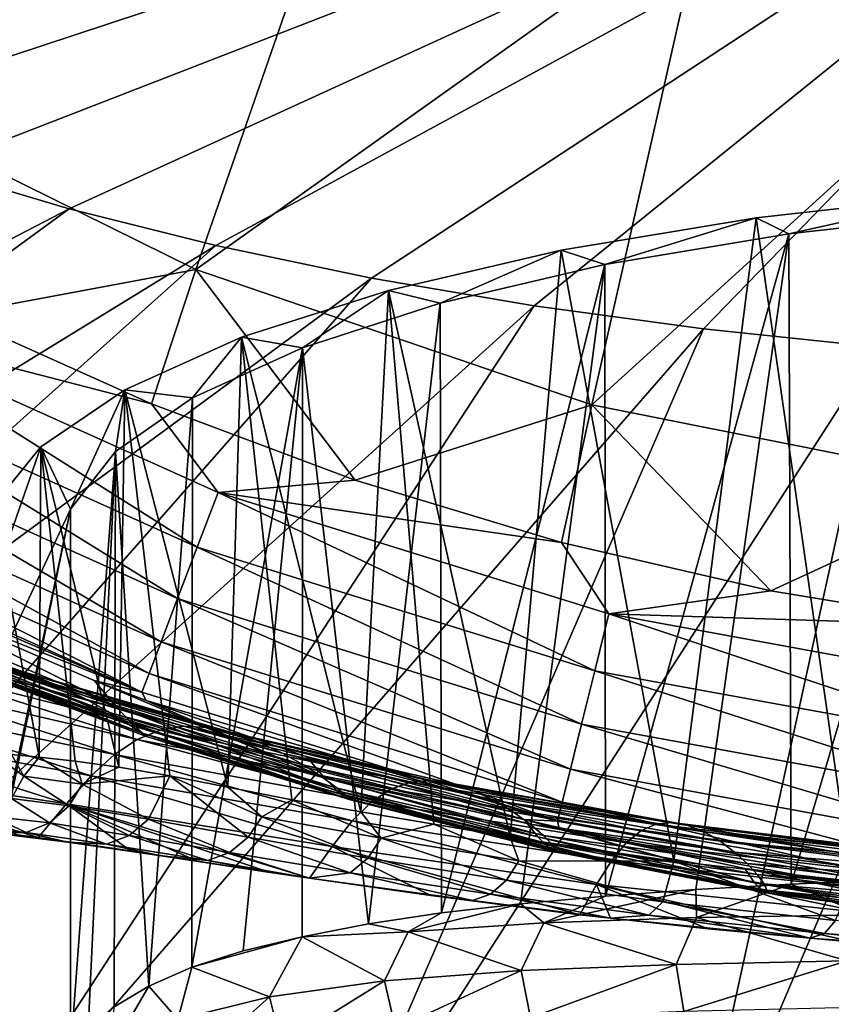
# Model space of a CAD drawing. Header units: metres. Extents: x -106 to 264, y -111 to 81.
# Tile 372 of 549: x 194.95 to 197.88, y 23.26 to 26.81. Entities that reach past the tile are written whole.
import ezdxf

# ---------------------------------------------------------------- set-up
doc = ezdxf.new("R2010")
doc.units = ezdxf.units.M
doc.layers.add('solid_20422013', color=7, linetype='CONTINUOUS')

msp = doc.modelspace()

# ---------------------------------------------------------------- linework, layer by layer
at = {"layer": 'solid_20422013'}
for points in [[(193.402374, 26.795732, 212.128662), (200, 28.356567, 208.373016), (193.081635, 26.990219, 211.58844)], [(193.770645, 26.61116, 212.641327), (200, 28.356567, 208.373016), (193.402374, 26.795732, 212.128662)], [(194.183807, 26.437832, 213.122757), (200, 28.356567, 208.373016), (193.770645, 26.61116, 212.641327)], [(194.63887, 26.276997, 213.569504), (200, 28.356567, 208.373016), (194.183807, 26.437832, 213.122757)], [(195.132568, 26.129814, 213.978317), (200, 28.356567, 208.373016), (194.63887, 26.276997, 213.569504)], [(195.661331, 25.997343, 214.346268), (200, 28.356567, 208.373016), (195.132568, 26.129814, 213.978317)], [(196.221359, 25.880539, 214.6707), (200, 28.356567, 208.373016), (195.661331, 25.997343, 214.346268)], [(196.808594, 25.780245, 214.94928), (200, 28.356567, 208.373016), (196.221359, 25.880539, 214.6707)], [(197.418839, 25.697182, 215.179993), (200, 28.356567, 208.373016), (196.808594, 25.780245, 214.94928)], [(198.047684, 25.631947, 215.361191), (200, 28.356567, 208.373016), (197.418839, 25.697182, 215.179993)], [(195.030884, 28.242624, -5.052336), (194.238464, 26.577433, 30), (192.990387, 27.415131, 30)], [(195.030884, 28.242624, -5.052336), (196.191772, 27.649115, -5.052336), (194.238464, 26.577433, 30)], [(196.191772, 27.649115, -5.052336), (195.589233, 25.911142, 30), (194.238464, 26.577433, 30)], [(196.191772, 27.649115, -5.052336), (197.421997, 27.217289, -5.052336), (195.589233, 25.911142, 30)], [(197.421997, 27.217289, -5.052336), (197.016022, 25.42392, 30), (195.589233, 25.911142, 30)], [(197.421997, 27.217289, -5.052336), (198.699158, 26.955008, -5.052336), (197.016022, 25.42392, 30)], [(198.699158, 26.955008, -5.052336), (198.482208, 25.132023, 30), (197.016022, 25.42392, 30)], [(194.238464, 26.577433, 30), (195.589233, 25.911142, 30), (194.713043, 25.748417, 30)], [(195.132568, 26.129814, 213.978317), (194.63887, 26.276997, 213.569504), (190.154099, 23.544355, 219.405609)], [(197.6082, 26.097445, 120.546097), (197.952576, 23.707798, 119.512505), (198.370819, 26.182798, 120.235069)], [(197.725967, 26.039986, 120.755486), (197.6082, 26.097445, 120.546097), (198.370819, 26.182798, 120.235069)], [(198.452911, 26.122013, 120.456573), (197.725967, 26.039986, 120.755486), (198.370819, 26.182798, 120.235069)], [(195.132568, 26.129814, 213.978317), (190.154099, 23.544355, 219.405609), (191.220001, 23.273407, 220.158188)], [(195.661331, 25.997343, 214.346268), (195.132568, 26.129814, 213.978317), (191.220001, 23.273407, 220.158188)], [(197.734207, 23.697241, 119.979607), (197.725967, 26.039986, 120.755486), (198.452911, 26.122013, 120.456573)], [(198.091919, 23.712082, 119.807053), (197.734207, 23.697241, 119.979607), (198.452911, 26.122013, 120.456573)], [(196.906128, 25.980957, 120.970581), (197.311813, 23.780264, 119.88871), (197.6082, 26.097445, 120.546097)], [(197.062866, 25.929224, 121.159096), (196.906128, 25.980957, 120.970581), (197.6082, 26.097445, 120.546097)], [(197.725967, 26.039986, 120.755486), (197.062866, 25.929224, 121.159096), (197.6082, 26.097445, 120.546097)], [(197.6082, 26.097445, 120.546097), (197.311813, 23.780264, 119.88871), (197.952576, 23.707798, 119.512505)], [(197.065796, 23.653315, 120.407654), (197.062866, 25.929224, 121.159096), (197.725967, 26.039986, 120.755486)], [(197.391266, 23.677553, 120.180351), (197.065796, 23.653315, 120.407654), (197.725967, 26.039986, 120.755486)], [(197.734207, 23.697241, 119.979607), (197.391266, 23.677553, 120.180351), (197.725967, 26.039986, 120.755486)], [(195.661331, 25.997343, 214.346268), (191.220001, 23.273407, 220.158188), (192.350571, 23.034412, 220.822021)], [(196.221359, 25.880539, 214.6707), (195.661331, 25.997343, 214.346268), (192.350571, 23.034412, 220.822021)], [(196.282684, 25.836309, 121.497681), (196.721451, 23.866535, 120.361992), (196.906128, 25.980957, 120.970581)], [(196.469971, 25.790421, 121.664902), (196.282684, 25.836309, 121.497681), (196.906128, 25.980957, 120.970581)], [(197.062866, 25.929224, 121.159096), (196.469971, 25.790421, 121.664902), (196.906128, 25.980957, 120.970581)], [(196.906128, 25.980957, 120.970581), (196.721451, 23.866535, 120.361992), (197.311813, 23.780264, 119.88871)], [(195.589233, 25.911142, 30), (195.428345, 25.427229, 30), (194.713043, 25.748417, 30)], [(195.589233, 25.911142, 30), (196.162735, 25.152494, 30), (195.428345, 25.427229, 30)], [(195.589233, 25.911142, 30), (197.016022, 25.42392, 30), (196.162735, 25.152494, 30)], [(196.47406, 23.593828, 120.937309), (196.469971, 25.790421, 121.664902), (197.062866, 25.929224, 121.159096)], [(196.759521, 23.626244, 120.660706), (196.47406, 23.593828, 120.937309), (197.062866, 25.929224, 121.159096)], [(197.065796, 23.653315, 120.407654), (196.759521, 23.626244, 120.660706), (197.062866, 25.929224, 121.159096)], [(196.221359, 25.880539, 214.6707), (192.350571, 23.034412, 220.822021), (193.537445, 22.829126, 221.392227)], [(196.808594, 25.780245, 214.94928), (196.221359, 25.880539, 214.6707), (193.537445, 22.829126, 221.392227)], [(195.753738, 25.667158, 122.114067), (196.183395, 23.957153, 120.932457), (196.282684, 25.836309, 121.497681)], [(195.973419, 25.629709, 122.250534), (195.753738, 25.667158, 122.114067), (196.282684, 25.836309, 121.497681)], [(196.469971, 25.790421, 121.664902), (195.973419, 25.629709, 122.250534), (196.282684, 25.836309, 121.497681)], [(196.282684, 25.836309, 121.497681), (196.183395, 23.957153, 120.932457), (196.446167, 23.912998, 120.634705)], [(196.282684, 25.836309, 121.497681), (196.446167, 23.912998, 120.634705), (196.721451, 23.866535, 120.361992)], [(196.211044, 23.553593, 121.235207), (195.973419, 25.629709, 122.250534), (196.469971, 25.790421, 121.664902)], [(196.47406, 23.593828, 120.937309), (196.211044, 23.553593, 121.235207), (196.469971, 25.790421, 121.664902)], [(196.808594, 25.780245, 214.94928), (193.537445, 22.829126, 221.392227), (194.771912, 22.659065, 221.864594)], [(197.418839, 25.697182, 215.179993), (196.808594, 25.780245, 214.94928), (194.771912, 22.659065, 221.864594)], [(194.713043, 25.748417, 30), (195.428345, 25.427229, 30), (194.324005, 25.712887, 30.021608)], [(194.324005, 25.712887, 30.021608), (195.593628, 24.910496, 30.091648), (194.22493, 25.526079, 30.091648)], [(194.324005, 25.712887, 30.021608), (195.669037, 25.108042, 30.021608), (195.593628, 24.910496, 30.091648)], [(195.428345, 25.427229, 30), (195.669037, 25.108042, 30.021608), (194.324005, 25.712887, 30.021608)], [(197.418839, 25.697182, 215.179993), (194.771912, 22.659065, 221.864594), (196.044876, 22.525478, 222.235641)], [(198.047684, 25.631947, 215.361191), (197.418839, 25.697182, 215.179993), (196.044876, 22.525478, 222.235641)], [(195.332672, 25.477722, 122.804375), (195.703522, 24.046537, 121.607887), (195.753738, 25.667158, 122.114067)], [(195.576523, 25.44858, 122.910576), (195.332672, 25.477722, 122.804375), (195.753738, 25.667158, 122.114067)], [(195.973419, 25.629709, 122.250534), (195.576523, 25.44858, 122.910576), (195.753738, 25.667158, 122.114067)], [(195.753738, 25.667158, 122.114067), (195.703522, 24.046537, 121.607887), (195.934464, 24.001335, 121.257454)], [(195.753738, 25.667158, 122.114067), (195.934464, 24.001335, 121.257454), (196.183395, 23.957153, 120.932457)], [(195.574295, 23.397387, 122.240662), (195.576523, 25.44858, 122.910576), (195.973419, 25.629709, 122.250534)], [(195.758926, 23.456354, 121.89045), (195.574295, 23.397387, 122.240662), (195.973419, 25.629709, 122.250534)], [(195.971893, 23.50774, 121.553848), (195.758926, 23.456354, 121.89045), (195.973419, 25.629709, 122.250534)], [(196.211044, 23.553593, 121.235207), (195.971893, 23.50774, 121.553848), (195.973419, 25.629709, 122.250534)], [(198.047684, 25.631947, 215.361191), (196.044876, 22.525478, 222.235641), (197.346954, 22.42935, 222.502655)], [(198.690582, 25.585012, 215.491562), (198.047684, 25.631947, 215.361191), (197.346954, 22.42935, 222.502655)], [(198.690582, 25.585012, 215.491562), (197.346954, 22.42935, 222.502655), (198.668579, 22.371389, 222.663651)], [(194.22493, 25.526079, 30.091648), (195.52301, 24.725586, 30.212364), (194.132172, 25.351227, 30.212364)], [(194.22493, 25.526079, 30.091648), (195.593628, 24.910496, 30.091648), (195.52301, 24.725586, 30.212364)], [(195.030273, 25.272711, 123.551437), (195.310745, 24.11861, 122.363525), (195.332672, 25.477722, 122.804375)], [(195.136429, 25.048143, 124.369774), (195.030273, 25.272711, 123.551437), (195.332672, 25.477722, 122.804375)], [(195.298721, 25.255205, 123.615234), (195.136429, 25.048143, 124.369774), (195.332672, 25.477722, 122.804375)], [(195.576523, 25.44858, 122.910576), (195.298721, 25.255205, 123.615234), (195.332672, 25.477722, 122.804375)], [(195.332672, 25.477722, 122.804375), (195.310745, 24.11861, 122.363525), (195.494537, 24.087357, 121.978531)], [(195.332672, 25.477722, 122.804375), (195.494537, 24.087357, 121.978531), (195.703522, 24.046537, 121.607887)], [(195.419418, 23.329575, 122.600441), (195.298721, 25.255205, 123.615234), (195.576523, 25.44858, 122.910576)], [(195.574295, 23.397387, 122.240662), (195.419418, 23.329575, 122.600441), (195.576523, 25.44858, 122.910576)], [(195.428345, 25.427229, 30), (196.162735, 25.152494, 30), (195.669037, 25.108042, 30.021608)], [(197.016022, 25.42392, 30), (196.907364, 24.927715, 30), (196.162735, 25.152494, 30)], [(197.016022, 25.42392, 30), (197.660751, 24.753477, 30), (196.907364, 24.927715, 30)], [(197.016022, 25.42392, 30), (198.482208, 25.132023, 30), (197.660751, 24.753477, 30)], [(194.132172, 25.351227, 30.212364), (195.463501, 24.569731, 30.377939), (194.053986, 25.203848, 30.377939)], [(194.132172, 25.351227, 30.212364), (195.52301, 24.725586, 30.212364), (195.463501, 24.569731, 30.377939)], [(194.410599, 23.492544, 130.038406), (194.854584, 25.057203, 124.336754), (195.030273, 25.272711, 123.551437)], [(195.136429, 25.048143, 124.369774), (194.410599, 23.492544, 130.038406), (195.030273, 25.272711, 123.551437)], [(194.854584, 25.057203, 124.336754), (195.02449, 24.154968, 123.169502), (195.030273, 25.272711, 123.551437)], [(195.030273, 25.272711, 123.551437), (195.02449, 24.154968, 123.169502), (195.153763, 24.139988, 122.760361)], [(195.030273, 25.272711, 123.551437), (195.153763, 24.139988, 122.760361), (195.310745, 24.11861, 122.363525)], [(195.137024, 23.089119, 123.720345), (195.136429, 25.048143, 124.369774), (195.298721, 25.255205, 123.615234)], [(195.200394, 23.174543, 123.34256), (195.137024, 23.089119, 123.720345), (195.298721, 25.255205, 123.615234)], [(195.294632, 23.254955, 122.96846), (195.200394, 23.174543, 123.34256), (195.298721, 25.255205, 123.615234)], [(195.419418, 23.329575, 122.600441), (195.294632, 23.254955, 122.96846), (195.298721, 25.255205, 123.615234)], [(194.053986, 25.203848, 30.377939), (195.419907, 24.455557, 30.574986), (193.996704, 25.095886, 30.574986)], [(194.053986, 25.203848, 30.377939), (195.463501, 24.569731, 30.377939), (195.419907, 24.455557, 30.574986)], [(196.162735, 25.152494, 30), (196.907364, 24.927715, 30), (195.669037, 25.108042, 30.021608)], [(198.482208, 25.132023, 30), (198.427307, 24.628027, 30), (197.660751, 24.753477, 30)], [(193.996704, 25.095886, 30.574986), (195.394333, 24.388634, 30.785961), (193.96312, 25.032604, 30.785961)], [(193.996704, 25.095886, 30.574986), (195.419907, 24.455557, 30.574986), (195.394333, 24.388634, 30.785961)], [(195.669037, 25.108042, 30.021608), (197.026672, 24.465654, 30.091648), (195.593628, 24.910496, 30.091648)], [(195.669037, 25.108042, 30.021608), (197.077484, 24.670906, 30.021608), (197.026672, 24.465654, 30.091648)], [(196.907364, 24.927715, 30), (197.077484, 24.670906, 30.021608), (195.669037, 25.108042, 30.021608)], [(194.444473, 21.781708, 129.187225), (194.410599, 23.492544, 130.038406), (195.136429, 25.048143, 124.369774)], [(194.476318, 21.845785, 128.937088), (194.444473, 21.781708, 129.187225), (195.136429, 25.048143, 124.369774)], [(195.137024, 23.089119, 123.720345), (194.476318, 21.845785, 128.937088), (195.136429, 25.048143, 124.369774)], [(194.854584, 25.057203, 124.336754), (194.924347, 24.164248, 123.58902), (195.02449, 24.154968, 123.169502)], [(193.96312, 25.032604, 30.785961), (195.394333, 24.388634, 30.785961), (193.986725, 24.994146, 30.99058)], [(195.394333, 24.388634, 30.785961), (194.473465, 24.753216, 30.990805), (193.986725, 24.994146, 30.99058)], [(195.593628, 24.910496, 30.091648), (196.97908, 24.273527, 30.212364), (195.52301, 24.725586, 30.212364)], [(195.593628, 24.910496, 30.091648), (197.026672, 24.465654, 30.091648), (196.97908, 24.273527, 30.212364)], [(196.907364, 24.927715, 30), (197.660751, 24.753477, 30), (197.077484, 24.670906, 30.021608)], [(194.119614, 24.758797, 96.838791), (194.986176, 24.454975, 92.931694), (194.875504, 24.487925, 97.430946)], [(194.119614, 24.758797, 96.838791), (194.242081, 24.719011, 92.352211), (194.986176, 24.454975, 92.931694)], [(194.473465, 24.753216, 30.990805), (195.221664, 24.430553, 30.991249), (195.300049, 24.337599, 38.702312)], [(194.563553, 24.644047, 38.609371), (194.473465, 24.753216, 30.990805), (195.300049, 24.337599, 38.702312)], [(195.394333, 24.388634, 30.785961), (195.221664, 24.430553, 30.991249), (194.473465, 24.753216, 30.990805)], [(195.52301, 24.725586, 30.212364), (196.938965, 24.111589, 30.377939), (195.463501, 24.569731, 30.377939)], [(195.52301, 24.725586, 30.212364), (196.97908, 24.273527, 30.212364), (196.938965, 24.111589, 30.377939)], [(197.660751, 24.753477, 30), (198.427307, 24.628027, 30), (197.077484, 24.670906, 30.021608)], [(194.242081, 24.719011, 92.352211), (195.094055, 24.411449, 88.134293), (194.986176, 24.454975, 92.931694)], [(194.242081, 24.719011, 92.352211), (194.360718, 24.670158, 87.577217), (195.094055, 24.411449, 88.134293)], [(194.360718, 24.670158, 87.577217), (195.194016, 24.36256, 83.031807), (195.094055, 24.411449, 88.134293)], [(194.360718, 24.670158, 87.577217), (194.46994, 24.617844, 82.506905), (195.194016, 24.36256, 83.031807)], [(197.077484, 24.670906, 30.021608), (198.502518, 24.196012, 30.091648), (197.026672, 24.465654, 30.091648)], [(197.077484, 24.670906, 30.021608), (198.528198, 24.405897, 30.021608), (198.502518, 24.196012, 30.091648)], [(198.427307, 24.628027, 30), (198.528198, 24.405897, 30.021608), (197.077484, 24.670906, 30.021608)], [(194.46994, 24.617844, 82.506905), (195.280945, 24.313753, 77.620613), (195.194016, 24.36256, 83.031807)], [(194.46994, 24.617844, 82.506905), (194.564056, 24.567934, 77.137932), (195.280945, 24.313753, 77.620613)], [(194.634094, 24.56638, 45.853813), (194.563553, 24.644047, 38.609371), (195.300049, 24.337599, 38.702312)], [(194.564056, 24.567934, 77.137932), (195.349625, 24.271088, 71.905914), (195.280945, 24.313753, 77.620613)], [(194.564056, 24.567934, 77.137932), (194.637314, 24.526825, 71.474068), (195.349625, 24.271088, 71.905914)], [(194.634094, 24.56638, 45.853813), (195.300049, 24.337599, 38.702312), (195.360443, 24.27479, 46.028996)], [(194.680481, 24.517912, 52.734795), (194.634094, 24.56638, 45.853813), (195.360443, 24.27479, 46.028996)], [(195.463501, 24.569731, 30.377939), (196.909576, 23.992958, 30.574986), (195.419907, 24.455557, 30.574986)], [(195.463501, 24.569731, 30.377939), (196.938965, 24.111589, 30.377939), (196.909576, 23.992958, 30.574986)], [(194.637314, 24.526825, 71.474068), (195.394806, 24.240719, 65.894356), (195.349625, 24.271088, 71.905914)], [(194.637314, 24.526825, 71.474068), (194.683945, 24.500977, 65.519913), (195.394806, 24.240719, 65.894356)], [(194.680481, 24.517912, 52.734795), (195.360443, 24.27479, 46.028996), (195.398834, 24.239307, 52.982201)], [(194.698456, 24.496708, 59.278969), (194.680481, 24.517912, 52.734795), (195.398834, 24.239307, 52.982201)], [(195.377731, 24.218216, 110.209976), (194.463348, 24.430622, 112.693016), (194.563416, 24.478039, 109.244659)], [(195.459976, 24.252003, 106.791275), (194.563416, 24.478039, 109.244659), (194.663773, 24.502373, 105.568726)], [(195.459976, 24.252003, 106.791275), (195.377731, 24.218216, 110.209976), (194.563416, 24.478039, 109.244659)], [(195.544022, 24.266174, 103.1492), (194.663773, 24.502373, 105.568726), (194.76712, 24.505085, 101.639053)], [(195.544022, 24.266174, 103.1492), (195.459976, 24.252003, 106.791275), (194.663773, 24.502373, 105.568726)], [(194.683945, 24.500977, 65.519913), (195.411469, 24.228725, 59.591663), (195.394806, 24.240719, 65.894356)], [(194.683945, 24.500977, 65.519913), (194.698456, 24.496708, 59.278969), (195.411469, 24.228725, 59.591663)], [(194.698456, 24.496708, 59.278969), (195.398834, 24.239307, 52.982201), (195.411469, 24.228725, 59.591663)], [(195.631683, 24.262001, 99.26017), (194.76712, 24.505085, 101.639053), (194.875504, 24.487925, 97.430946)], [(195.631683, 24.262001, 99.26017), (195.544022, 24.266174, 103.1492), (194.76712, 24.505085, 101.639053)], [(195.72258, 24.241846, 95.10759), (194.875504, 24.487925, 97.430946), (194.986176, 24.454975, 92.931694)], [(195.72258, 24.241846, 95.10759), (195.631683, 24.262001, 99.26017), (194.875504, 24.487925, 97.430946)], [(195.813217, 24.209623, 90.684875), (194.986176, 24.454975, 92.931694), (195.094055, 24.411449, 88.134293)], [(195.813217, 24.209623, 90.684875), (195.72258, 24.241846, 95.10759), (194.986176, 24.454975, 92.931694)], [(195.419907, 24.455557, 30.574986), (196.892349, 23.923422, 30.785961), (195.394333, 24.388634, 30.785961)], [(195.419907, 24.455557, 30.574986), (196.909576, 23.992958, 30.574986), (196.892349, 23.923422, 30.785961)], [(197.026672, 24.465654, 30.091648), (198.478455, 23.999546, 30.212364), (196.97908, 24.273527, 30.212364)], [(197.026672, 24.465654, 30.091648), (198.502518, 24.196012, 30.091648), (198.478455, 23.999546, 30.212364)], [(195.295425, 24.163568, 113.429062), (194.360901, 24.358667, 115.939896), (194.463348, 24.430622, 112.693016)], [(195.377731, 24.218216, 110.209976), (195.295425, 24.163568, 113.429062), (194.463348, 24.430622, 112.693016)], [(195.899857, 24.169371, 85.986191), (195.094055, 24.411449, 88.134293), (195.194016, 24.36256, 83.031807)], [(195.899857, 24.169371, 85.986191), (195.813217, 24.209623, 90.684875), (195.094055, 24.411449, 88.134293)], [(196.050705, 24.081526, 38.343483), (195.300049, 24.337599, 38.702312), (195.221664, 24.430553, 30.991249)], [(195.409119, 24.358322, 30.991369), (196.050705, 24.081526, 38.343483), (195.221664, 24.430553, 30.991249)], [(195.394333, 24.388634, 30.785961), (195.409119, 24.358322, 30.991369), (195.221664, 24.430553, 30.991249)], [(195.394333, 24.388634, 30.785961), (196.892349, 23.923422, 30.785961), (195.409119, 24.358322, 30.991369)], [(195.211197, 24.086815, 116.472015), (194.253281, 24.260836, 119.008331), (194.360901, 24.358667, 115.939896)], [(195.295425, 24.163568, 113.429062), (195.211197, 24.086815, 116.472015), (194.360901, 24.358667, 115.939896)], [(195.97876, 24.125147, 81.006081), (195.194016, 24.36256, 83.031807), (195.280945, 24.313753, 77.620613)], [(195.97876, 24.125147, 81.006081), (195.899857, 24.169371, 85.986191), (195.194016, 24.36256, 83.031807)], [(196.098648, 24.032934, 45.345573), (195.360443, 24.27479, 46.028996), (195.300049, 24.337599, 38.702312)], [(196.050705, 24.081526, 38.343483), (196.098648, 24.032934, 45.345573), (195.300049, 24.337599, 38.702312)], [(195.409119, 24.358322, 30.991369), (195.988266, 24.155947, 30.991732), (196.050705, 24.081526, 38.343483)], [(196.892349, 23.923422, 30.785961), (195.988266, 24.155947, 30.991732), (195.409119, 24.358322, 30.991369)], [(196.046158, 24.081446, 75.745651), (195.280945, 24.313753, 77.620613), (195.349625, 24.271088, 71.905914)], [(196.046158, 24.081446, 75.745651), (195.97876, 24.125147, 81.006081), (195.280945, 24.313753, 77.620613)], [(196.098221, 24.043142, 70.211861), (195.349625, 24.271088, 71.905914), (195.394806, 24.240719, 65.894356)], [(196.098221, 24.043142, 70.211861), (196.046158, 24.081446, 75.745651), (195.349625, 24.271088, 71.905914)], [(196.129807, 24.00729, 52.006218), (195.398834, 24.239307, 52.982201), (195.360443, 24.27479, 46.028996)], [(196.098648, 24.032934, 45.345573), (196.129807, 24.00729, 52.006218), (195.360443, 24.27479, 46.028996)], [(196.362015, 24.064724, 104.415016), (195.459976, 24.252003, 106.791275), (195.544022, 24.266174, 103.1492)], [(196.435486, 24.070793, 100.517967), (195.544022, 24.266174, 103.1492), (195.631683, 24.262001, 99.26017)], [(196.362015, 24.064724, 104.415016), (195.544022, 24.266174, 103.1492), (196.435486, 24.070793, 100.517967)], [(196.97908, 24.273527, 30.212364), (198.458191, 23.833952, 30.377939), (196.938965, 24.111589, 30.377939)], [(196.97908, 24.273527, 30.212364), (198.478455, 23.999546, 30.212364), (198.458191, 23.833952, 30.377939)], [(195.123077, 23.986822, 119.358345), (194.137512, 24.135948, 121.917038), (194.253281, 24.260836, 119.008331)], [(195.211197, 24.086815, 116.472015), (195.123077, 23.986822, 119.358345), (194.253281, 24.260836, 119.008331)], [(196.29126, 24.039246, 108.058632), (195.377731, 24.218216, 110.209976), (195.459976, 24.252003, 106.791275)], [(196.131149, 24.015125, 64.41188), (195.394806, 24.240719, 65.894356), (195.411469, 24.228725, 59.591663)], [(196.131149, 24.015125, 64.41188), (196.098221, 24.043142, 70.211861), (195.394806, 24.240719, 65.894356)], [(196.14151, 24.002123, 58.350208), (195.411469, 24.228725, 59.591663), (195.398834, 24.239307, 52.982201)], [(196.129807, 24.00729, 52.006218), (196.14151, 24.002123, 58.350208), (195.398834, 24.239307, 52.982201)], [(196.14151, 24.002123, 58.350208), (196.131149, 24.015125, 64.41188), (195.411469, 24.228725, 59.591663)], [(196.29126, 24.039246, 108.058632), (195.459976, 24.252003, 106.791275), (196.362015, 24.064724, 104.415016)], [(196.512283, 24.059284, 96.344673), (195.631683, 24.262001, 99.26017), (195.72258, 24.241846, 95.10759)], [(196.435486, 24.070793, 100.517967), (195.631683, 24.262001, 99.26017), (196.512283, 24.059284, 96.344673)], [(196.589844, 24.033749, 91.886024), (195.72258, 24.241846, 95.10759), (195.813217, 24.209623, 90.684875)], [(196.512283, 24.059284, 96.344673), (195.72258, 24.241846, 95.10759), (196.589844, 24.033749, 91.886024)], [(196.221664, 23.993021, 111.475533), (195.295425, 24.163568, 113.429062), (195.377731, 24.218216, 110.209976)], [(196.221664, 23.993021, 111.475533), (195.377731, 24.218216, 110.209976), (196.29126, 24.039246, 108.058632)], [(196.664886, 23.99811, 87.135872), (195.813217, 24.209623, 90.684875), (195.899857, 24.169371, 85.986191)], [(196.589844, 24.033749, 91.886024), (195.813217, 24.209623, 90.684875), (196.664886, 23.99811, 87.135872)], [(194.968414, 24.085499, 123.311531), (194.854584, 24.168571, 124.01683), (194.924164, 24.005846, 123.300758)], [(194.924347, 24.164248, 123.58902), (194.854584, 24.168571, 124.01683), (194.968414, 24.085499, 123.311531)], [(195.02449, 24.154968, 123.169502), (194.924347, 24.164248, 123.58902), (194.968414, 24.085499, 123.311531)], [(196.151672, 23.924709, 114.692459), (195.211197, 24.086815, 116.472015), (195.295425, 24.163568, 113.429062)], [(196.151672, 23.924709, 114.692459), (195.295425, 24.163568, 113.429062), (196.221664, 23.993021, 111.475533)], [(196.734146, 23.956297, 82.088188), (195.899857, 24.169371, 85.986191), (195.97876, 24.125147, 81.006081)], [(196.664886, 23.99811, 87.135872), (195.899857, 24.169371, 85.986191), (196.734146, 23.956297, 82.088188)], [(195.019943, 23.865225, 122.099251), (194.946487, 23.874893, 122.261185), (194.137512, 24.135948, 121.917038)], [(195.123077, 23.986822, 119.358345), (195.019943, 23.865225, 122.099251), (194.137512, 24.135948, 121.917038)], [(195.02449, 24.154968, 123.169502), (194.968414, 24.085499, 123.311531), (195.178543, 24.057314, 122.630341)], [(195.153763, 24.139988, 122.760361), (195.02449, 24.154968, 123.169502), (195.178543, 24.057314, 122.630341)], [(195.310745, 24.11861, 122.363525), (195.153763, 24.139988, 122.760361), (195.178543, 24.057314, 122.630341)], [(196.794312, 23.912592, 76.742447), (195.97876, 24.125147, 81.006081), (196.046158, 24.081446, 75.745651)], [(196.734146, 23.956297, 82.088188), (195.97876, 24.125147, 81.006081), (196.794312, 23.912592, 76.742447)], [(196.771622, 23.929785, 30.992157), (196.050705, 24.081526, 38.343483), (195.988266, 24.155947, 30.991732)], [(196.892349, 23.923422, 30.785961), (196.771622, 23.929785, 30.992157), (195.988266, 24.155947, 30.991732)], [(194.968414, 24.085499, 123.311531), (194.924164, 24.005846, 123.300758), (195.131866, 23.979675, 122.615746)], [(195.178543, 24.057314, 122.630341), (194.968414, 24.085499, 123.311531), (195.131866, 23.979675, 122.615746)], [(196.079697, 23.832998, 117.734604), (195.123077, 23.986822, 119.358345), (195.211197, 24.086815, 116.472015)], [(195.310745, 24.11861, 122.363525), (195.178543, 24.057314, 122.630341), (195.494537, 24.087357, 121.978531)], [(195.494537, 24.087357, 121.978531), (195.178543, 24.057314, 122.630341), (195.417618, 23.931343, 121.958702)], [(196.079697, 23.832998, 117.734604), (195.211197, 24.086815, 116.472015), (196.151672, 23.924709, 114.692459)], [(195.494537, 24.087357, 121.978531), (195.417618, 23.931343, 121.958702), (195.777817, 23.866344, 121.338791)], [(195.826477, 23.939814, 121.364349), (195.494537, 24.087357, 121.978531), (195.777817, 23.866344, 121.338791)], [(195.703522, 24.046537, 121.607887), (195.494537, 24.087357, 121.978531), (195.826477, 23.939814, 121.364349)], [(196.938965, 24.111589, 30.377939), (198.443344, 23.712641, 30.574986), (196.909576, 23.992958, 30.574986)], [(196.938965, 24.111589, 30.377939), (198.458191, 23.833952, 30.377939), (198.443344, 23.712641, 30.574986)], [(195.178543, 24.057314, 122.630341), (195.131866, 23.979675, 122.615746), (195.417618, 23.931343, 121.958702)], [(196.842041, 23.871826, 71.106918), (196.046158, 24.081446, 75.745651), (196.098221, 24.043142, 70.211861)], [(196.794312, 23.912592, 76.742447), (196.046158, 24.081446, 75.745651), (196.842041, 23.871826, 71.106918)], [(196.821289, 23.867054, 38.533703), (196.098648, 24.032934, 45.345573), (196.050705, 24.081526, 38.343483)], [(196.821289, 23.867054, 38.533703), (196.050705, 24.081526, 38.343483), (196.771622, 23.929785, 30.992157)], [(196.29126, 24.039246, 108.058632), (196.362015, 24.064724, 104.415016), (197.192368, 23.889168, 107.228394)], [(196.362015, 24.064724, 104.415016), (196.435486, 24.070793, 100.517967), (197.246689, 23.913166, 103.599464)], [(196.362015, 24.064724, 104.415016), (197.246689, 23.913166, 103.599464), (197.192368, 23.889168, 107.228394)], [(196.435486, 24.070793, 100.517967), (197.303314, 23.918982, 99.718391), (197.246689, 23.913166, 103.599464)], [(196.435486, 24.070793, 100.517967), (196.512283, 24.059284, 96.344673), (197.303314, 23.918982, 99.718391)], [(196.512283, 24.059284, 96.344673), (197.362244, 23.908552, 95.565384), (197.303314, 23.918982, 99.718391)], [(196.512283, 24.059284, 96.344673), (196.589844, 24.033749, 91.886024), (197.362244, 23.908552, 95.565384)], [(195.934464, 24.001335, 121.257454), (195.703522, 24.046537, 121.607887), (195.826477, 23.939814, 121.364349)], [(196.874039, 23.838888, 65.190659), (196.098221, 24.043142, 70.211861), (196.131149, 24.015125, 64.41188)], [(196.842041, 23.871826, 71.106918), (196.098221, 24.043142, 70.211861), (196.874039, 23.838888, 65.190659)], [(196.858536, 23.829767, 45.706276), (196.129807, 24.00729, 52.006218), (196.098648, 24.032934, 45.345573)], [(196.858536, 23.829767, 45.706276), (196.098648, 24.032934, 45.345573), (196.821289, 23.867054, 38.533703)], [(196.887131, 23.818584, 59.000938), (196.131149, 24.015125, 64.41188), (196.14151, 24.002123, 58.350208)], [(196.874039, 23.838888, 65.190659), (196.131149, 24.015125, 64.41188), (196.887131, 23.818584, 59.000938)], [(196.221664, 23.993021, 111.475533), (196.29126, 24.039246, 108.058632), (197.139297, 23.845718, 110.631363)], [(196.29126, 24.039246, 108.058632), (197.192368, 23.889168, 107.228394), (197.139297, 23.845718, 110.631363)], [(196.589844, 24.033749, 91.886024), (197.421341, 23.885113, 91.13327), (197.362244, 23.908552, 95.565384)], [(196.589844, 24.033749, 91.886024), (196.664886, 23.99811, 87.135872), (197.421341, 23.885113, 91.13327)], [(194.924164, 24.005846, 123.300758), (194.854736, 23.941031, 123.283554), (195.061752, 23.917929, 122.591537)], [(195.131866, 23.979675, 122.615746), (194.924164, 24.005846, 123.300758), (195.061752, 23.917929, 122.591537)], [(195.353714, 23.816599, 121.481873), (195.019943, 23.865225, 122.099251), (195.123077, 23.986822, 119.358345)], [(195.131866, 23.979675, 122.615746), (195.061752, 23.917929, 122.591537), (195.347977, 23.872652, 121.926727)], [(195.99794, 23.718405, 120.612221), (195.123077, 23.986822, 119.358345), (196.079697, 23.832998, 117.734604)], [(195.857178, 23.739515, 120.776772), (195.123077, 23.986822, 119.358345), (195.99794, 23.718405, 120.612221)], [(195.595032, 23.779583, 121.118149), (195.353714, 23.816599, 121.481873), (195.123077, 23.986822, 119.358345)], [(195.857178, 23.739515, 120.776772), (195.595032, 23.779583, 121.118149), (195.123077, 23.986822, 119.358345)], [(195.417618, 23.931343, 121.958702), (195.131866, 23.979675, 122.615746), (195.347977, 23.872652, 121.926727)], [(195.934464, 24.001335, 121.257454), (195.826477, 23.939814, 121.364349), (196.256729, 23.862265, 120.797722)], [(196.183395, 23.957153, 120.932457), (195.934464, 24.001335, 121.257454), (196.256729, 23.862265, 120.797722)], [(196.881241, 23.8146, 52.51899), (196.14151, 24.002123, 58.350208), (196.129807, 24.00729, 52.006218)], [(196.881241, 23.8146, 52.51899), (196.129807, 24.00729, 52.006218), (196.858536, 23.829767, 45.706276)], [(196.887131, 23.818584, 59.000938), (196.14151, 24.002123, 58.350208), (196.881241, 23.8146, 52.51899)], [(196.151672, 23.924709, 114.692459), (196.221664, 23.993021, 111.475533), (197.086411, 23.781549, 113.834618)], [(196.221664, 23.993021, 111.475533), (197.139297, 23.845718, 110.631363), (197.086411, 23.781549, 113.834618)], [(196.664886, 23.99811, 87.135872), (197.478271, 23.852053, 86.416328), (197.421341, 23.885113, 91.13327)], [(196.664886, 23.99811, 87.135872), (196.734146, 23.956297, 82.088188), (197.478271, 23.852053, 86.416328)], [(196.909576, 23.992958, 30.574986), (198.434631, 23.641533, 30.785961), (196.892349, 23.923422, 30.785961)], [(196.909576, 23.992958, 30.574986), (198.443344, 23.712641, 30.574986), (198.434631, 23.641533, 30.785961)], [(196.446167, 23.912998, 120.634705), (196.183395, 23.957153, 120.932457), (196.256729, 23.862265, 120.797722)], [(196.734146, 23.956297, 82.088188), (197.53067, 23.812777, 81.409096), (197.478271, 23.852053, 86.416328)], [(196.734146, 23.956297, 82.088188), (196.794312, 23.912592, 76.742447), (197.53067, 23.812777, 81.409096)], [(194.854736, 23.941031, 123.283554), (194.768982, 23.902277, 123.2621), (194.977249, 23.8829, 122.560722)], [(195.061752, 23.917929, 122.591537), (194.854736, 23.941031, 123.283554), (194.977249, 23.8829, 122.560722)], [(195.061752, 23.917929, 122.591537), (194.977249, 23.8829, 122.560722), (195.266129, 23.841244, 121.886337)], [(195.347977, 23.872652, 121.926727), (195.061752, 23.917929, 122.591537), (195.266129, 23.841244, 121.886337)], [(195.417618, 23.931343, 121.958702), (195.347977, 23.872652, 121.926727), (195.710144, 23.810602, 121.298424)], [(195.777817, 23.866344, 121.338791), (195.417618, 23.931343, 121.958702), (195.710144, 23.810602, 121.298424)], [(195.826477, 23.939814, 121.364349), (195.777817, 23.866344, 121.338791), (196.209229, 23.790758, 120.765335)], [(196.256729, 23.862265, 120.797722), (195.826477, 23.939814, 121.364349), (196.209229, 23.790758, 120.765335)], [(196.079697, 23.832998, 117.734604), (196.151672, 23.924709, 114.692459), (197.032623, 23.695402, 116.86377)], [(196.151672, 23.924709, 114.692459), (197.086411, 23.781549, 113.834618), (197.032623, 23.695402, 116.86377)], [(196.446167, 23.912998, 120.634705), (196.256729, 23.862265, 120.797722), (196.753265, 23.780794, 120.288025)], [(196.721451, 23.866535, 120.361992), (196.446167, 23.912998, 120.634705), (196.753265, 23.780794, 120.288025)], [(196.771622, 23.929785, 30.992157), (196.898773, 23.898018, 30.992218), (197.602753, 23.701668, 38.413815)], [(196.821289, 23.867054, 38.533703), (196.771622, 23.929785, 30.992157), (197.602753, 23.701668, 38.413815)], [(196.892349, 23.923422, 30.785961), (196.898773, 23.898018, 30.992218), (196.771622, 23.929785, 30.992157)], [(196.794312, 23.912592, 76.742447), (197.576157, 23.771118, 76.113091), (197.53067, 23.812777, 81.409096)], [(196.794312, 23.912592, 76.742447), (196.842041, 23.871826, 71.106918), (197.576157, 23.771118, 76.113091)], [(196.892349, 23.923422, 30.785961), (198.434631, 23.641533, 30.785961), (196.898773, 23.898018, 30.992218)], [(197.192368, 23.889168, 107.228394), (197.246689, 23.913166, 103.599464), (198.108719, 23.780975, 106.705818)], [(197.246689, 23.913166, 103.599464), (197.303314, 23.918982, 99.718391), (198.145874, 23.804636, 103.086769)], [(197.246689, 23.913166, 103.599464), (198.145874, 23.804636, 103.086769), (198.108719, 23.780975, 106.705818)], [(197.303314, 23.918982, 99.718391), (198.184692, 23.810904, 99.216293), (198.145874, 23.804636, 103.086769)], [(197.303314, 23.918982, 99.718391), (197.362244, 23.908552, 95.565384), (198.184692, 23.810904, 99.216293)], [(197.362244, 23.908552, 95.565384), (198.22496, 23.801737, 95.076706), (198.184692, 23.810904, 99.216293)], [(197.362244, 23.908552, 95.565384), (197.421341, 23.885113, 91.13327), (198.22496, 23.801737, 95.076706)], [(194.977249, 23.8829, 122.560722), (194.768982, 23.902277, 123.2621), (194.862732, 23.880775, 122.609734)], [(194.977249, 23.8829, 122.560722), (194.862732, 23.880775, 122.609734), (195.127838, 23.847715, 121.960892)], [(194.862732, 23.880775, 122.609734), (194.946487, 23.874893, 122.261185), (195.019943, 23.865225, 122.099251)], [(194.862732, 23.880775, 122.609734), (195.019943, 23.865225, 122.099251), (195.127838, 23.847715, 121.960892)], [(195.266129, 23.841244, 121.886337), (194.977249, 23.8829, 122.560722), (195.127838, 23.847715, 121.960892)], [(195.347977, 23.872652, 121.926727), (195.266129, 23.841244, 121.886337), (195.632492, 23.782625, 121.248367)], [(195.710144, 23.810602, 121.298424), (195.347977, 23.872652, 121.926727), (195.632492, 23.782625, 121.248367)], [(196.898773, 23.898018, 30.992218), (197.567261, 23.752951, 30.992537), (197.602753, 23.701668, 38.413815)], [(198.434631, 23.641533, 30.785961), (197.567261, 23.752951, 30.992537), (196.898773, 23.898018, 30.992218)], [(197.139297, 23.845718, 110.631363), (197.192368, 23.889168, 107.228394), (198.072586, 23.738684, 110.099258)], [(197.192368, 23.889168, 107.228394), (198.108719, 23.780975, 106.705818), (198.072586, 23.738684, 110.099258)], [(197.421341, 23.885113, 91.13327), (198.265213, 23.780092, 90.661728), (198.22496, 23.801737, 95.076706)], [(197.421341, 23.885113, 91.13327), (197.478271, 23.852053, 86.416328), (198.265213, 23.780092, 90.661728)], [(195.127838, 23.847715, 121.960892), (195.019943, 23.865225, 122.099251), (195.353714, 23.816599, 121.481873)], [(195.127838, 23.847715, 121.960892), (195.353714, 23.816599, 121.481873), (195.463379, 23.798534, 121.343277)], [(195.266129, 23.841244, 121.886337), (195.127838, 23.847715, 121.960892), (195.463379, 23.798534, 121.343277)], [(195.632492, 23.782625, 121.248367), (195.266129, 23.841244, 121.886337), (195.463379, 23.798534, 121.343277)], [(195.777817, 23.866344, 121.338791), (195.710144, 23.810602, 121.298424), (196.145264, 23.737764, 120.716171)], [(196.209229, 23.790758, 120.765335), (195.777817, 23.866344, 121.338791), (196.145264, 23.737764, 120.716171)], [(196.256729, 23.862265, 120.797722), (196.209229, 23.790758, 120.765335), (196.708771, 23.71106, 120.248322)], [(196.753265, 23.780794, 120.288025), (196.256729, 23.862265, 120.797722), (196.708771, 23.71106, 120.248322)], [(197.311813, 23.780264, 119.88871), (196.721451, 23.866535, 120.361992), (196.753265, 23.780794, 120.288025)], [(196.821289, 23.867054, 38.533703), (197.602753, 23.701668, 38.413815), (197.628799, 23.673801, 45.477417)], [(196.858536, 23.829767, 45.706276), (196.821289, 23.867054, 38.533703), (197.628799, 23.673801, 45.477417)], [(196.842041, 23.871826, 71.106918), (197.612335, 23.731382, 70.537529), (197.576157, 23.771118, 76.113091)], [(196.842041, 23.871826, 71.106918), (196.874039, 23.838888, 65.190659), (197.612335, 23.731382, 70.537529)], [(196.874039, 23.838888, 65.190659), (197.63681, 23.697901, 64.692009), (197.612335, 23.731382, 70.537529)], [(196.874039, 23.838888, 65.190659), (196.887131, 23.818584, 59.000938), (197.63681, 23.697901, 64.692009)], [(197.086411, 23.781549, 113.834618), (197.139297, 23.845718, 110.631363), (198.036789, 23.67654, 113.293106)], [(197.139297, 23.845718, 110.631363), (198.072586, 23.738684, 110.099258), (198.036789, 23.67654, 113.293106)], [(197.478271, 23.852053, 86.416328), (198.303925, 23.748999, 85.965904), (198.265213, 23.780092, 90.661728)], [(197.478271, 23.852053, 86.416328), (197.53067, 23.812777, 81.409096), (198.303925, 23.748999, 85.965904)], [(195.463379, 23.798534, 121.343277), (195.353714, 23.816599, 121.481873), (195.595032, 23.779583, 121.118149)], [(195.710144, 23.810602, 121.298424), (195.632492, 23.782625, 121.248367), (195.99794, 23.718405, 120.612221)], [(196.145264, 23.737764, 120.716171), (195.710144, 23.810602, 121.298424), (195.99794, 23.718405, 120.612221)], [(195.99794, 23.718405, 120.612221), (196.079697, 23.832998, 117.734604), (196.436005, 23.655674, 120.167953)], [(196.079697, 23.832998, 117.734604), (197.032623, 23.695402, 116.86377), (196.972824, 23.58695, 119.732841)], [(196.079697, 23.832998, 117.734604), (196.972824, 23.58695, 119.732841), (196.436005, 23.655674, 120.167953)], [(196.858536, 23.829767, 45.706276), (197.628799, 23.673801, 45.477417), (197.644211, 23.665918, 52.191467)], [(196.881241, 23.8146, 52.51899), (196.858536, 23.829767, 45.706276), (197.644211, 23.665918, 52.191467)], [(196.887131, 23.818584, 59.000938), (196.881241, 23.8146, 52.51899), (197.647385, 23.674932, 58.583614)], [(196.881241, 23.8146, 52.51899), (197.644211, 23.665918, 52.191467), (197.647385, 23.674932, 58.583614)], [(196.887131, 23.818584, 59.000938), (197.647385, 23.674932, 58.583614), (197.63681, 23.697901, 64.692009)], [(197.53067, 23.812777, 81.409096), (198.339569, 23.711517, 80.9842), (198.303925, 23.748999, 85.965904)], [(197.53067, 23.812777, 81.409096), (197.576157, 23.771118, 76.113091), (198.339569, 23.711517, 80.9842)], [(195.632492, 23.782625, 121.248367), (195.463379, 23.798534, 121.343277), (195.857178, 23.739515, 120.776772)], [(195.463379, 23.798534, 121.343277), (195.595032, 23.779583, 121.118149), (195.857178, 23.739515, 120.776772)], [(195.632492, 23.782625, 121.248367), (195.857178, 23.739515, 120.776772), (195.99794, 23.718405, 120.612221)], [(196.209229, 23.790758, 120.765335), (196.145264, 23.737764, 120.716171), (196.650528, 23.66053, 120.190262)], [(196.708771, 23.71106, 120.248322), (196.209229, 23.790758, 120.765335), (196.650528, 23.66053, 120.190262)], [(196.753265, 23.780794, 120.288025), (196.708771, 23.71106, 120.248322), (197.272354, 23.633839, 119.799133)], [(197.311813, 23.780264, 119.88871), (196.753265, 23.780794, 120.288025), (197.272354, 23.633839, 119.799133)], [(197.032623, 23.695402, 116.86377), (197.086411, 23.781549, 113.834618), (198.000687, 23.593325, 116.313065)], [(197.086411, 23.781549, 113.834618), (198.036789, 23.67654, 113.293106), (198.000687, 23.593325, 116.313065)], [(197.311813, 23.780264, 119.88871), (197.272354, 23.633839, 119.799133), (197.894638, 23.565702, 119.430321)], [(197.952576, 23.707798, 119.512505), (197.311813, 23.780264, 119.88871), (197.894638, 23.565702, 119.430321)], [(197.576157, 23.771118, 76.113091), (198.37059, 23.671179, 75.719513), (198.339569, 23.711517, 80.9842)], [(197.576157, 23.771118, 76.113091), (197.612335, 23.731382, 70.537529), (198.37059, 23.671179, 75.719513)], [(196.145264, 23.737764, 120.716171), (195.99794, 23.718405, 120.612221), (196.586517, 23.638552, 120.121437)], [(196.650528, 23.66053, 120.190262), (196.145264, 23.737764, 120.716171), (196.586517, 23.638552, 120.121437)], [(197.567261, 23.752951, 30.992537), (198.436401, 23.618, 30.992937), (198.395035, 23.582949, 38.339325)], [(198.434631, 23.641533, 30.785961), (198.436401, 23.618, 30.992937), (197.567261, 23.752951, 30.992537)], [(197.602753, 23.701668, 38.413815), (197.567261, 23.752951, 30.992537), (198.395035, 23.582949, 38.339325)], [(197.612335, 23.731382, 70.537529), (198.395462, 23.631933, 70.181618), (198.37059, 23.671179, 75.719513)], [(197.612335, 23.731382, 70.537529), (197.63681, 23.697901, 64.692009), (198.395462, 23.631933, 70.181618)], [(196.586517, 23.638552, 120.121437), (195.99794, 23.718405, 120.612221), (196.436005, 23.655674, 120.167953)], [(196.708771, 23.71106, 120.248322), (196.650528, 23.66053, 120.190262), (197.22197, 23.585421, 119.732544)], [(197.272354, 23.633839, 119.799133), (196.708771, 23.71106, 120.248322), (197.22197, 23.585421, 119.732544)], [(197.083969, 23.574013, 119.65506), (196.972824, 23.58695, 119.732841), (197.032623, 23.695402, 116.86377)], [(197.032623, 23.695402, 116.86377), (198.000687, 23.593325, 116.313065), (197.963196, 23.488623, 119.166222)], [(197.032623, 23.695402, 116.86377), (197.963196, 23.488623, 119.166222), (197.802994, 23.501923, 119.239853)], [(197.435333, 23.536243, 119.43396), (197.032623, 23.695402, 116.86377), (197.802994, 23.501923, 119.239853)], [(197.435333, 23.536243, 119.43396), (197.083969, 23.574013, 119.65506), (197.032623, 23.695402, 116.86377)], [(197.393158, 23.57638, 120.155197), (197.391266, 23.677553, 120.180351), (197.734207, 23.697241, 119.979607)], [(197.393158, 23.57638, 120.155197), (197.734207, 23.697241, 119.979607), (197.995712, 23.586803, 119.822533)], [(197.602753, 23.701668, 38.413815), (198.395035, 23.582949, 38.339325), (198.410889, 23.562017, 45.334949)], [(197.628799, 23.673801, 45.477417), (197.602753, 23.701668, 38.413815), (198.410889, 23.562017, 45.334949)], [(197.63681, 23.697901, 64.692009), (198.412613, 23.597746, 64.380539), (198.395462, 23.631933, 70.181618)], [(197.63681, 23.697901, 64.692009), (197.647385, 23.674932, 58.583614), (198.412613, 23.597746, 64.380539)], [(197.995712, 23.586803, 119.822533), (197.734207, 23.697241, 119.979607), (198.091919, 23.712082, 119.807053)], [(196.650528, 23.66053, 120.190262), (196.586517, 23.638552, 120.121437), (197.083969, 23.574013, 119.65506)], [(197.22197, 23.585421, 119.732544), (196.650528, 23.66053, 120.190262), (197.083969, 23.574013, 119.65506)], [(196.842911, 23.557398, 120.56842), (197.065796, 23.653315, 120.407654), (197.391266, 23.677553, 120.180351)], [(196.842911, 23.557398, 120.56842), (197.391266, 23.677553, 120.180351), (197.393158, 23.57638, 120.155197)], [(197.628799, 23.673801, 45.477417), (198.410889, 23.562017, 45.334949), (198.419769, 23.559601, 51.987305)], [(197.644211, 23.665918, 52.191467), (197.628799, 23.673801, 45.477417), (198.419769, 23.559601, 51.987305)], [(197.647385, 23.674932, 58.583614), (197.644211, 23.665918, 52.191467), (198.42067, 23.572523, 58.323181)], [(197.644211, 23.665918, 52.191467), (198.419769, 23.559601, 51.987305), (198.42067, 23.572523, 58.323181)], [(197.647385, 23.674932, 58.583614), (198.42067, 23.572523, 58.323181), (198.412613, 23.597746, 64.380539)], [(196.354355, 23.525524, 121.053207), (196.47406, 23.593828, 120.937309), (196.759521, 23.626244, 120.660706)], [(196.354355, 23.525524, 121.053207), (196.759521, 23.626244, 120.660706), (196.842911, 23.557398, 120.56842)], [(196.586517, 23.638552, 120.121437), (196.436005, 23.655674, 120.167953), (196.972824, 23.58695, 119.732841)], [(196.586517, 23.638552, 120.121437), (196.972824, 23.58695, 119.732841), (197.083969, 23.574013, 119.65506)], [(196.842911, 23.557398, 120.56842), (196.759521, 23.626244, 120.660706), (197.065796, 23.653315, 120.407654)], [(197.272354, 23.633839, 119.799133), (197.22197, 23.585421, 119.732544), (197.85437, 23.51898, 119.356102)], [(197.894638, 23.565702, 119.430321), (197.272354, 23.633839, 119.799133), (197.85437, 23.51898, 119.356102)], [(196.354355, 23.525524, 121.053207), (196.211044, 23.553593, 121.235207), (196.47406, 23.593828, 120.937309)], [(195.971893, 23.50774, 121.553848), (196.211044, 23.553593, 121.235207), (196.354355, 23.525524, 121.053207)], [(196.354355, 23.525524, 121.053207), (196.842911, 23.557398, 120.56842), (196.760818, 23.38562, 120.637726)], [(196.842911, 23.557398, 120.56842), (197.319916, 23.407988, 120.202477), (196.760818, 23.38562, 120.637726)], [(196.842911, 23.557398, 120.56842), (197.393158, 23.57638, 120.155197), (197.319916, 23.407988, 120.202477)], [(197.22197, 23.585421, 119.732544), (197.083969, 23.574013, 119.65506), (197.802994, 23.501923, 119.239853)], [(197.802994, 23.501923, 119.239853), (197.083969, 23.574013, 119.65506), (197.435333, 23.536243, 119.43396)], [(197.85437, 23.51898, 119.356102), (197.22197, 23.585421, 119.732544), (197.802994, 23.501923, 119.239853)], [(197.393158, 23.57638, 120.155197), (197.936203, 23.420458, 119.851311), (197.319916, 23.407988, 120.202477)], [(197.393158, 23.57638, 120.155197), (197.995712, 23.586803, 119.822533), (197.936203, 23.420458, 119.851311)], [(197.894638, 23.565702, 119.430321), (197.85437, 23.51898, 119.356102), (198.537842, 23.466846, 119.074081)], [(195.971893, 23.50774, 121.553848), (196.354355, 23.525524, 121.053207), (196.269165, 23.348551, 121.147034)], [(196.354355, 23.525524, 121.053207), (196.760818, 23.38562, 120.637726), (196.269165, 23.348551, 121.147034)], [(197.85437, 23.51898, 119.356102), (197.802994, 23.501923, 119.239853), (198.554062, 23.448278, 118.947815)], [(198.537842, 23.466846, 119.074081), (197.85437, 23.51898, 119.356102), (198.554062, 23.448278, 118.947815)], [(195.971893, 23.50774, 121.553848), (195.574295, 23.397387, 122.240662), (195.758926, 23.456354, 121.89045)], [(195.971893, 23.50774, 121.553848), (195.854065, 23.291632, 121.719559), (195.574295, 23.397387, 122.240662)], [(195.971893, 23.50774, 121.553848), (196.269165, 23.348551, 121.147034), (195.854065, 23.291632, 121.719559)], [(198.554062, 23.448278, 118.947815), (197.802994, 23.501923, 119.239853), (197.963196, 23.488623, 119.166222)], [(197.319916, 23.407988, 120.202477), (197.936203, 23.420458, 119.851311), (197.348129, 23.238745, 120.232498)], [(197.936203, 23.420458, 119.851311), (197.958221, 23.252453, 119.887344), (197.348129, 23.238745, 120.232498)], [(195.523804, 23.209972, 122.343544), (195.419418, 23.329575, 122.600441), (195.574295, 23.397387, 122.240662)], [(195.523804, 23.209972, 122.343544), (195.574295, 23.397387, 122.240662), (195.854065, 23.291632, 121.719559)], [(196.269165, 23.348551, 121.147034), (196.760818, 23.38562, 120.637726), (196.307892, 23.176548, 121.160774)], [(196.760818, 23.38562, 120.637726), (196.794601, 23.214991, 120.660286), (196.307892, 23.176548, 121.160774)], [(196.760818, 23.38562, 120.637726), (197.319916, 23.407988, 120.202477), (196.794601, 23.214991, 120.660286)], [(197.319916, 23.407988, 120.202477), (197.348129, 23.238745, 120.232498), (196.794601, 23.214991, 120.660286)], [(195.854065, 23.291632, 121.719559), (196.269165, 23.348551, 121.147034), (195.897125, 23.118448, 121.723206)], [(196.269165, 23.348551, 121.147034), (196.307892, 23.176548, 121.160774), (195.897125, 23.118448, 121.723206)], [(195.286026, 23.099688, 123.005959), (195.294632, 23.254955, 122.96846), (195.419418, 23.329575, 122.600441)], [(195.286026, 23.099688, 123.005959), (195.419418, 23.329575, 122.600441), (195.523804, 23.209972, 122.343544)], [(195.523804, 23.209972, 122.343544), (195.854065, 23.291632, 121.719559), (195.570648, 23.035988, 122.335915)], [(195.854065, 23.291632, 121.719559), (195.897125, 23.118448, 121.723206), (195.570648, 23.035988, 122.335915)]]:
    msp.add_3dface(points, dxfattribs=at)

doc.saveas('drawing.dxf')
